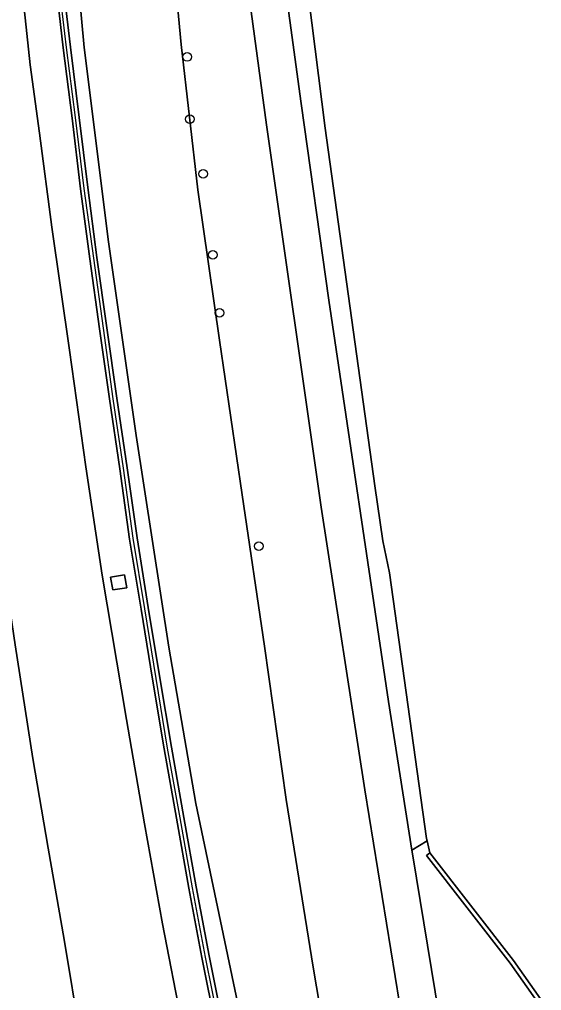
# Model space of a CAD drawing. Extents: x 157648 to 158502, y 379212 to 380938.
# Drawn here: x 158041.7 to 158101, y 379995.1 to 380105.4 of the extents above; entities that cross this region are included whole.
import ezdxf

# ---------------------------------------------------------------- set-up
doc = ezdxf.new("R2010")
doc.units = 0
for name, color, linetype in [('IMGEO_Berm_groen', 7, 'Continuous'), ('IMGEO_Boom', 7, 'Continuous'), ('IMGEO_Erf', 7, 'Continuous'), ('IMGEO_Geluidsscherm', 7, 'Continuous'), ('IMGEO_Grasland_overig', 7, 'Continuous'), ('IMGEO_Groenvoorziening', 7, 'Continuous'), ('IMGEO_Haag', 7, 'Continuous'), ('IMGEO_Loofbos', 7, 'Continuous'), ('IMGEO_Muur', 7, 'Continuous'), ('IMGEO_Rijbaan_autoweg', 7, 'Continuous'), ('IMGEO_Rijbaan_lokaal_gesloten', 7, 'Continuous'), ('IMGEO_Terreindeel_gesloten', 7, 'Continuous')]:
    doc.layers.add(name, color=color, linetype=linetype)

msp = doc.modelspace()

# ---------------------------------------------------------------- linework, layer by layer
at = {"layer": 'IMGEO_Berm_groen'}
for points in [[(158067.02, 379991.23), (158061.77, 380016.32), (158058.71, 380034.08), (158055, 380058.15), (158051.86, 380080.14), (158049.08, 380102.23), (158046.65, 380128.62)], [(158041.89, 380110.25), (158042.93, 380100.26), (158044.02, 380092.48), (158045.42, 380081.79), (158047.43, 380067.83), (158049.28, 380054.59), (158051.14, 380042.27), (158053.88, 380025.89), (158055.92, 380014.02), (158057.99, 380002.65), (158060.23, 379991.17)], [(158064.04, 379990.93), (158062.44, 379998.85), (158060.99, 380006.7), (158059.58, 380014.65), (158058.18, 380022.56), (158056.85, 380030.46), (158055.54, 380038.42), (158054.25, 380046.38), (158053.14, 380054.34), (158051.95, 380062.3), (158050.83, 380070.24), (158049.74, 380078.21), (158048.65, 380086.17), (158047.71, 380094.19), (158046.69, 380102.16), (158045.77, 380110.18)], [(158046.59, 380110.21), (158047.53, 380102.24), (158048.53, 380094.27), (158049.5, 380086.3), (158050.54, 380078.36), (158051.65, 380070.37), (158052.8, 380062.39), (158053.96, 380054.45), (158055.1, 380046.51), (158056.36, 380038.6), (158057.67, 380030.62), (158059.02, 380022.74), (158060.4, 380014.76), (158061.81, 380006.86), (158063.28, 379999.03), (158064.88, 379991.06)], [(158048.67, 379989.68), (158046.8, 380000.87), (158044.99, 380011.27), (158043.26, 380021.43), (158041.24, 380034.36), (158039.21, 380047.97), (158037.68, 380058.04), (158035.77, 380071.13), (158033.86, 380084.52), (158033.12, 380089.79), (158032.71, 380092.84), (158032.08, 380096.17), (158031.56, 380098.51), (158031.05, 380100.43), (158030.14, 380102.98), (158029, 380105.53)]]:
    msp.add_lwpolyline(points, dxfattribs=at)
msp.add_lwpolyline([(158053.92, 380040.85), (158052.32, 380040.59), (158052.08, 380042.04), (158053.68, 380042.31)], close=True, dxfattribs=at)
at = {"layer": 'IMGEO_Boom'}
for centre in [(158060.78, 380101.14), (158061.08, 380094.06), (158062.6, 380087.87), (158063.69, 380078.67), (158064.45, 380072.06), (158068.92, 380045.57)]:
    msp.add_circle(centre, 0.489, dxfattribs=at)
at = {"layer": 'IMGEO_Erf'}
msp.add_lwpolyline([(158134.1, 380116.4), (158126.57, 380124.57), (158125.31, 380123.38), (158123.4, 380121.75), (158102.78, 380143.44), (158100.79, 380145.99), (158100.89, 380147.08), (158101.75, 380147.82), (158102.82, 380148.24), (158101.53, 380150.61), (158101.18, 380148.76), (158099.06, 380146.8), (158077.51, 380124.52), (158073.04, 380120), (158076.45, 380093.04), (158082.12, 380052.43), (158083, 380046.16), (158083.77, 380042.53), (158087.97, 380012.35), (158088.03, 380012.11), (158088.36, 380010.72), (158097.87, 379998.51), (158113.84, 379975.83)], dxfattribs=at)
at = {"layer": 'IMGEO_Geluidsscherm'}
msp.add_lwpolyline([(158064.44, 379991.02), (158062.87, 379998.87), (158061.39, 380006.77), (158059.99, 380014.72), (158058.56, 380022.62), (158057.25, 380030.55), (158055.99, 380038.44), (158054.65, 380046.47), (158053.54, 380054.43), (158052.38, 380062.32), (158051.26, 380070.33), (158050.17, 380078.28), (158049.08, 380086.19), (158048.11, 380094.26), (158047.09, 380102.2), (158046.12, 380110.2)], dxfattribs=at)
at = {"layer": 'IMGEO_Grasland_overig'}
for points in [[(158087.84, 379975.48), (158080.96, 380017.87), (158076.02, 380049.99), (158069.79, 380093.44), (158064.45, 380132.93)], [(158046.65, 380128.62), (158049.08, 380102.23), (158051.86, 380080.14), (158055, 380058.15), (158058.71, 380034.08), (158061.77, 380016.32), (158067.02, 379991.23)], [(158078.84, 379975.63), (158075.1, 379997.75), (158072.04, 380016.77), (158069.55, 380034.22), (158067.04, 380051.38), (158064.46, 380068.97), (158061.99, 380086.04), (158060.11, 380102.57), (158058.4, 380120.71)], [(158058.4, 380120.71), (158060.11, 380102.57), (158061.99, 380086.04), (158064.46, 380068.97), (158067.04, 380051.38), (158069.55, 380034.22), (158072.04, 380016.77), (158075.1, 379997.75), (158078.84, 379975.63)]]:
    msp.add_lwpolyline(points, dxfattribs=at)
at = {"layer": 'IMGEO_Groenvoorziening'}
msp.add_lwpolyline([(158071.15, 380114.74), (158073.72, 380095.84), (158076.88, 380073.51), (158083.64, 380027.93), (158086.31, 380011.05), (158088.03, 380012.11), (158087.97, 380012.35), (158083.77, 380042.53), (158083, 380046.16), (158082.12, 380052.43), (158076.45, 380093.04), (158073.04, 380120)], dxfattribs=at)
msp.add_lwpolyline([(158088.36, 380010.72), (158087.97, 380010.41), (158097.47, 379998.21), (158113.43, 379975.55), (158124.27, 379959.89), (158124.56, 379960.34), (158113.84, 379975.83), (158097.87, 379998.51)], close=True, dxfattribs=at)
at = {"layer": 'IMGEO_Haag'}
msp.add_lwpolyline([(158088.36, 380010.72), (158087.97, 380010.41), (158097.47, 379998.21), (158113.43, 379975.55), (158124.27, 379959.89), (158124.56, 379960.34), (158113.84, 379975.83), (158097.87, 379998.51)], close=True, dxfattribs=at)
at = {"layer": 'IMGEO_Loofbos'}
msp.add_lwpolyline([(158088.36, 380010.72), (158088.03, 380012.11), (158086.31, 380011.05), (158086.41, 380010.4), (158090.2, 379987.34), (158092.04, 379987.73), (158117.43, 379951.82), (158121.73, 379955.91), (158124.27, 379959.89), (158113.43, 379975.55), (158097.47, 379998.21), (158087.97, 380010.41)], close=True, dxfattribs=at)
at = {"layer": 'IMGEO_Muur'}
for points in [[(158045.77, 380110.18), (158046.69, 380102.16), (158047.71, 380094.19), (158048.65, 380086.17), (158049.74, 380078.21), (158050.83, 380070.24), (158051.95, 380062.3), (158053.14, 380054.34), (158054.25, 380046.38), (158055.54, 380038.42), (158056.85, 380030.46), (158058.18, 380022.56), (158059.58, 380014.65), (158060.99, 380006.7), (158062.44, 379998.85), (158064.04, 379990.93)], [(158064.88, 379991.06), (158063.28, 379999.03), (158061.81, 380006.86), (158060.4, 380014.76), (158059.02, 380022.74), (158057.67, 380030.62), (158056.36, 380038.6), (158055.1, 380046.51), (158053.96, 380054.45), (158052.8, 380062.39), (158051.65, 380070.37), (158050.54, 380078.36), (158049.5, 380086.3), (158048.53, 380094.27), (158047.53, 380102.24), (158046.59, 380110.21)]]:
    msp.add_lwpolyline(points, dxfattribs=at)
at = {"layer": 'IMGEO_Rijbaan_autoweg'}
for points in [[(158060.23, 379991.17), (158057.99, 380002.65), (158055.92, 380014.02), (158053.88, 380025.89), (158051.14, 380042.27), (158049.28, 380054.59), (158047.43, 380067.83), (158045.42, 380081.79), (158044.02, 380092.48), (158042.93, 380100.26), (158041.89, 380110.25)], [(158029, 380105.53), (158030.14, 380102.98), (158031.05, 380100.43), (158031.56, 380098.51), (158032.08, 380096.17), (158032.71, 380092.84), (158033.12, 380089.79), (158033.86, 380084.52), (158035.77, 380071.13), (158037.68, 380058.04), (158039.21, 380047.97), (158041.24, 380034.36), (158043.26, 380021.43), (158044.99, 380011.27), (158046.8, 380000.87), (158048.67, 379989.68)]]:
    msp.add_lwpolyline(points, dxfattribs=at)
at = {"layer": 'IMGEO_Rijbaan_lokaal_gesloten'}
for points in [[(158090.2, 379987.34), (158086.41, 380010.4), (158086.31, 380011.05), (158083.64, 380027.93), (158076.88, 380073.51), (158073.72, 380095.84), (158071.15, 380114.74), (158069.06, 380130.96), (158068.73, 380133.49), (158068.05, 380138.74), (158065.82, 380156.03)], [(158064.45, 380132.93), (158069.79, 380093.44), (158076.02, 380049.99), (158080.96, 380017.87), (158087.84, 379975.48)]]:
    msp.add_lwpolyline(points, dxfattribs=at)
at = {"layer": 'IMGEO_Terreindeel_gesloten'}
msp.add_lwpolyline([(158053.92, 380040.85), (158053.68, 380042.31), (158052.08, 380042.04), (158052.32, 380040.59)], close=True, dxfattribs=at)

doc.saveas('drawing.dxf')
